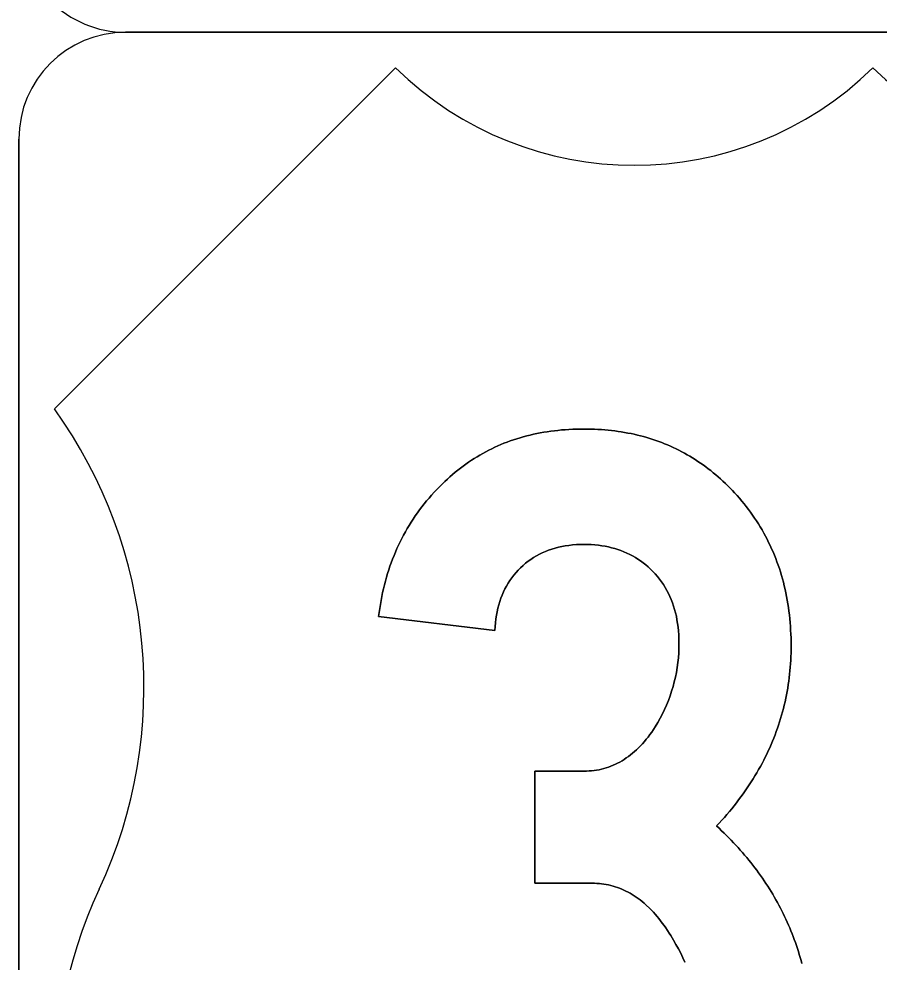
# Model space of a CAD drawing. Extents: x 10133 to 81668, y 5524 to 11018.
# Drawn here: x 24694 to 24744.3, y 9478 to 9533.2 of the extents above; entities that cross this region are included whole.
import ezdxf

# ---------------------------------------------------------------- set-up
doc = ezdxf.new("R2010")
doc.units = 0
doc.layers.add('DisAdjoinersText', color=7, linetype='Continuous')
doc.layers.add('DisPlatData', color=7, linetype='Continuous')

msp = doc.modelspace()

# ---------------------------------------------------------------- linework, layer by layer
at = {"layer": 'DisAdjoinersText'}
msp.add_line((24700.228, 9532.435), (24787.728, 9532.435), dxfattribs=at)
msp.add_arc((24700.228, 9538.685), 6.25, 179.9998, 270.0001, dxfattribs=at)
at = {"layer": 'DisPlatData'}
for p, q in [((24787.728, 9532.435), (24700.228, 9532.435)), ((24787.728, 9532.435), (24700.228, 9532.435)), ((24700.228, 9532.435), (24700.228, 9532.435)), ((24700.228, 9532.435), (24787.728, 9532.435)), ((24700.228, 9532.435), (24700.228, 9532.435)), ((24700.228, 9532.435), (24787.728, 9532.435)), ((24696.063, 9510.386), (24716.028, 9530.352)), ((24716.028, 9530.352), (24696.063, 9510.386)), ((24693.978, 9526.185), (24693.978, 9438.686)), ((24693.978, 9526.185), (24693.978, 9526.185)), ((24693.978, 9526.185), (24693.978, 9438.686)), ((24693.978, 9438.686), (24693.978, 9526.185)), ((24693.978, 9526.185), (24693.978, 9526.185)), ((24693.978, 9438.686), (24693.978, 9526.185)), ((24725.765, 9502.333), (24725.565, 9502.289)), ((24698.681, 9482.274), (24698.684, 9482.272)), ((24698.684, 9482.272), (24698.681, 9482.274))]:
    msp.add_line(p, q, dxfattribs=at)
for points in [[(24743.978, 9530.352), (24743.979, 9530.352)], [(24728.473, 9509.143), (24728.278, 9509.161), (24728.082, 9509.176), (24727.882, 9509.188), (24727.678, 9509.198), (24727.478, 9509.205), (24727.269, 9509.209), (24727.065, 9509.21), (24726.844, 9509.209), (24726.619, 9509.204), (24726.403, 9509.196), (24726.182, 9509.185), (24725.965, 9509.171), (24725.753, 9509.154), (24725.54, 9509.133), (24725.328, 9509.109), (24725.119, 9509.082), (24724.911, 9509.052), (24724.707, 9509.019), (24724.503, 9508.982), (24724.303, 9508.943), (24724.098, 9508.9), (24723.903, 9508.854), (24723.707, 9508.805), (24723.511, 9508.753), (24723.319, 9508.697), (24723.128, 9508.639), (24722.936, 9508.577), (24722.748, 9508.512), (24722.561, 9508.444), (24722.378, 9508.373), (24722.194, 9508.298), (24722.015, 9508.221), (24721.836, 9508.14), (24721.661, 9508.056), (24721.486, 9507.969), (24721.311, 9507.879), (24721.14, 9507.785), (24720.969, 9507.689), (24720.803, 9507.589), (24720.636, 9507.486), (24720.469, 9507.38), (24720.307, 9507.27), (24720.144, 9507.158), (24719.986, 9507.042), (24719.828, 9506.924), (24719.673, 9506.802), (24719.519, 9506.677), (24719.369, 9506.548), (24719.215, 9506.417), (24719.069, 9506.282), (24718.923, 9506.145), (24718.757, 9505.987), (24718.598, 9505.829), (24718.44, 9505.668), (24718.29, 9505.505), (24718.14, 9505.34), (24717.99, 9505.172), (24717.848, 9505.003), (24717.711, 9504.832), (24717.573, 9504.658), (24717.44, 9504.483), (24717.311, 9504.305), (24717.186, 9504.125), (24717.061, 9503.943), (24716.944, 9503.759), (24716.828, 9503.573), (24716.715, 9503.385), (24716.607, 9503.195), (24716.498, 9503.002), (24716.398, 9502.808), (24716.298, 9502.611), (24716.203, 9502.413), (24716.111, 9502.212), (24716.023, 9502.009), (24715.94, 9501.804), (24715.857, 9501.597), (24715.778, 9501.388), (24715.703, 9501.177), (24715.632, 9500.963), (24715.565, 9500.748), (24715.498, 9500.53), (24715.44, 9500.311), (24715.382, 9500.089), (24715.328, 9499.865), (24715.273, 9499.64), (24715.228, 9499.412), (24715.182, 9499.182), (24715.144, 9498.949), (24715.107, 9498.715), (24715.073, 9498.479), (24715.04, 9498.24), (24721.844, 9497.426), (24721.857, 9497.653), (24721.878, 9497.876), (24721.903, 9498.095), (24721.936, 9498.308), (24721.973, 9498.517), (24722.019, 9498.721), (24722.073, 9498.921), (24722.132, 9499.116)], [(24722.132, 9499.116), (24722.073, 9498.921), (24722.019, 9498.721), (24721.973, 9498.517), (24721.936, 9498.308), (24721.903, 9498.095), (24721.878, 9497.876), (24721.857, 9497.653), (24721.844, 9497.426), (24715.04, 9498.24), (24715.073, 9498.479), (24715.107, 9498.715), (24715.144, 9498.949), (24715.182, 9499.182), (24715.228, 9499.412), (24715.273, 9499.64), (24715.328, 9499.865), (24715.382, 9500.089), (24715.44, 9500.311), (24715.498, 9500.53), (24715.565, 9500.748), (24715.632, 9500.963), (24715.703, 9501.177), (24715.778, 9501.388), (24715.857, 9501.597), (24715.94, 9501.804), (24716.023, 9502.009), (24716.111, 9502.212), (24716.203, 9502.413), (24716.298, 9502.611), (24716.398, 9502.808), (24716.498, 9503.002), (24716.607, 9503.195), (24716.715, 9503.385), (24716.828, 9503.573), (24716.944, 9503.759), (24717.061, 9503.943), (24717.186, 9504.125), (24717.311, 9504.305), (24717.44, 9504.483), (24717.573, 9504.658), (24717.711, 9504.832), (24717.848, 9505.003), (24717.99, 9505.172), (24718.14, 9505.34), (24718.29, 9505.505), (24718.44, 9505.668), (24718.598, 9505.829), (24718.757, 9505.987), (24718.923, 9506.145), (24719.069, 9506.282), (24719.215, 9506.417), (24719.369, 9506.548), (24719.519, 9506.677), (24719.673, 9506.802), (24719.828, 9506.924), (24719.986, 9507.042), (24720.144, 9507.158), (24720.307, 9507.27), (24720.469, 9507.38), (24720.636, 9507.486), (24720.803, 9507.589), (24720.969, 9507.689), (24721.14, 9507.785), (24721.311, 9507.879), (24721.486, 9507.969), (24721.661, 9508.056), (24721.836, 9508.14), (24722.015, 9508.221), (24722.194, 9508.298), (24722.378, 9508.373), (24722.561, 9508.444), (24722.748, 9508.512), (24722.936, 9508.577), (24723.128, 9508.639), (24723.319, 9508.697), (24723.511, 9508.753), (24723.707, 9508.805), (24723.903, 9508.854), (24724.098, 9508.9), (24724.303, 9508.943), (24724.503, 9508.982), (24724.707, 9509.019), (24724.911, 9509.052), (24725.119, 9509.082), (24725.328, 9509.109), (24725.54, 9509.133), (24725.753, 9509.154), (24725.965, 9509.171), (24726.182, 9509.185), (24726.403, 9509.196), (24726.619, 9509.204), (24726.844, 9509.209), (24727.065, 9509.21), (24727.269, 9509.209), (24727.478, 9509.205), (24727.678, 9509.198), (24727.882, 9509.188), (24728.082, 9509.176), (24728.278, 9509.161), (24728.473, 9509.143)], [(24739.073, 9494.654), (24739.098, 9494.857), (24739.119, 9495.062), (24739.136, 9495.267), (24739.153, 9495.473), (24739.165, 9495.68), (24739.173, 9495.888), (24739.182, 9496.096), (24739.186, 9496.305), (24739.186, 9496.516), (24739.186, 9496.748), (24739.182, 9496.979), (24739.173, 9497.208), (24739.161, 9497.435), (24739.148, 9497.661), (24739.132, 9497.885), (24739.111, 9498.107), (24739.086, 9498.328), (24739.061, 9498.547), (24739.032, 9498.765), (24738.998, 9498.98), (24738.961, 9499.195), (24738.923, 9499.407), (24738.882, 9499.617), (24738.836, 9499.826), (24738.786, 9500.034), (24738.736, 9500.239), (24738.682, 9500.443), (24738.623, 9500.645), (24738.561, 9500.846), (24738.498, 9501.045), (24738.432, 9501.242), (24738.361, 9501.438), (24738.286, 9501.632), (24738.211, 9501.824), (24738.132, 9502.015), (24738.048, 9502.203), (24737.961, 9502.391), (24737.873, 9502.576), (24737.782, 9502.76), (24737.686, 9502.942), (24737.586, 9503.123), (24737.486, 9503.302), (24737.382, 9503.479), (24737.273, 9503.654), (24737.161, 9503.828), (24737.048, 9504), (24736.932, 9504.17), (24736.811, 9504.339), (24736.686, 9504.506), (24736.561, 9504.672), (24736.432, 9504.835), (24736.298, 9504.997), (24736.161, 9505.158), (24736.023, 9505.317), (24735.882, 9505.474), (24735.748, 9505.616), (24735.611, 9505.756), (24735.478, 9505.892), (24735.34, 9506.027), (24735.198, 9506.158), (24735.061, 9506.286), (24734.919, 9506.412), (24734.773, 9506.535), (24734.628, 9506.655), (24734.482, 9506.773), (24734.336, 9506.887), (24734.186, 9507), (24734.036, 9507.109), (24733.886, 9507.215), (24733.732, 9507.319), (24733.578, 9507.42), (24733.419, 9507.518), (24733.265, 9507.613), (24733.103, 9507.706), (24732.944, 9507.795), (24732.782, 9507.882), (24732.619, 9507.967), (24732.453, 9508.048), (24732.29, 9508.127), (24732.119, 9508.203), (24731.953, 9508.276), (24731.782, 9508.347), (24731.611, 9508.415), (24731.436, 9508.48), (24731.261, 9508.542), (24731.086, 9508.601), (24730.911, 9508.658), (24730.732, 9508.712), (24730.553, 9508.763), (24730.369, 9508.811), (24730.186, 9508.857), (24730.003, 9508.9), (24729.815, 9508.94), (24729.628, 9508.977), (24729.44, 9509.012), (24729.248, 9509.043), (24729.057, 9509.072), (24728.865, 9509.099), (24728.669, 9509.122), (24728.473, 9509.143)], [(24728.473, 9509.143), (24728.669, 9509.122), (24728.865, 9509.099), (24729.057, 9509.072), (24729.248, 9509.043), (24729.44, 9509.012), (24729.628, 9508.977), (24729.815, 9508.94), (24730.003, 9508.9), (24730.186, 9508.857), (24730.369, 9508.811), (24730.553, 9508.763), (24730.732, 9508.712), (24730.911, 9508.658), (24731.086, 9508.601), (24731.261, 9508.542), (24731.436, 9508.48), (24731.611, 9508.415), (24731.782, 9508.347), (24731.953, 9508.276), (24732.119, 9508.203), (24732.29, 9508.127), (24732.453, 9508.048), (24732.619, 9507.967), (24732.782, 9507.882), (24732.944, 9507.795), (24733.103, 9507.706), (24733.265, 9507.613), (24733.419, 9507.518), (24733.578, 9507.42), (24733.732, 9507.319), (24733.886, 9507.215), (24734.036, 9507.109), (24734.186, 9507), (24734.336, 9506.887), (24734.482, 9506.773), (24734.628, 9506.655), (24734.773, 9506.535), (24734.919, 9506.412), (24735.061, 9506.286), (24735.198, 9506.158), (24735.34, 9506.027), (24735.478, 9505.892), (24735.611, 9505.756), (24735.748, 9505.616), (24735.882, 9505.474), (24736.023, 9505.317), (24736.161, 9505.158), (24736.298, 9504.997), (24736.432, 9504.835), (24736.561, 9504.672), (24736.686, 9504.506), (24736.811, 9504.339), (24736.932, 9504.17), (24737.048, 9504), (24737.161, 9503.828), (24737.273, 9503.654), (24737.382, 9503.479), (24737.486, 9503.302), (24737.586, 9503.123), (24737.686, 9502.942), (24737.782, 9502.76), (24737.873, 9502.576), (24737.961, 9502.391), (24738.048, 9502.203), (24738.132, 9502.015), (24738.211, 9501.824), (24738.286, 9501.632), (24738.361, 9501.438), (24738.432, 9501.242), (24738.498, 9501.045), (24738.561, 9500.846), (24738.623, 9500.645), (24738.682, 9500.443), (24738.736, 9500.239), (24738.786, 9500.034), (24738.836, 9499.826), (24738.882, 9499.617), (24738.923, 9499.407), (24738.961, 9499.195), (24738.998, 9498.98), (24739.032, 9498.765), (24739.061, 9498.547), (24739.086, 9498.328), (24739.111, 9498.107), (24739.132, 9497.885), (24739.148, 9497.661), (24739.161, 9497.435), (24739.173, 9497.208), (24739.182, 9496.979), (24739.186, 9496.748), (24739.186, 9496.516), (24739.186, 9496.305), (24739.182, 9496.096), (24739.173, 9495.888), (24739.165, 9495.68), (24739.153, 9495.473), (24739.136, 9495.267), (24739.119, 9495.062), (24739.098, 9494.857), (24739.073, 9494.654)], [(24722.132, 9499.116), (24722.198, 9499.306), (24722.269, 9499.492), (24722.348, 9499.672), (24722.432, 9499.849), (24722.523, 9500.02), (24722.623, 9500.187), (24722.728, 9500.35), (24722.84, 9500.507), (24722.957, 9500.66), (24723.082, 9500.808), (24723.215, 9500.952), (24723.353, 9501.09), (24723.498, 9501.224), (24723.644, 9501.35), (24723.798, 9501.47), (24723.953, 9501.582), (24724.115, 9501.688), (24724.282, 9501.787), (24724.453, 9501.879), (24724.623, 9501.964), (24724.803, 9502.043), (24724.986, 9502.115), (24725.178, 9502.179), (24725.369, 9502.237), (24725.565, 9502.289), (24725.765, 9502.333)], [(24725.565, 9502.289), (24725.369, 9502.237), (24725.178, 9502.179), (24724.986, 9502.115), (24724.803, 9502.043), (24724.623, 9501.964), (24724.453, 9501.879), (24724.282, 9501.787), (24724.115, 9501.688), (24723.953, 9501.582), (24723.798, 9501.47), (24723.644, 9501.35), (24723.498, 9501.224), (24723.353, 9501.09), (24723.215, 9500.952), (24723.082, 9500.808), (24722.957, 9500.66), (24722.84, 9500.507), (24722.728, 9500.35), (24722.623, 9500.187), (24722.523, 9500.02), (24722.432, 9499.849), (24722.348, 9499.672), (24722.269, 9499.492), (24722.198, 9499.306), (24722.132, 9499.116)], [(24725.765, 9502.333), (24725.969, 9502.37), (24726.182, 9502.401), (24726.394, 9502.425), (24726.615, 9502.442), (24726.836, 9502.452), (24727.065, 9502.456), (24727.282, 9502.453), (24727.49, 9502.444), (24727.698, 9502.429), (24727.903, 9502.408), (24728.103, 9502.381), (24728.298, 9502.348), (24728.494, 9502.31), (24728.682, 9502.265), (24728.869, 9502.214), (24729.053, 9502.157), (24729.228, 9502.094), (24729.403, 9502.025), (24729.578, 9501.951), (24729.744, 9501.87), (24729.907, 9501.783), (24730.069, 9501.691), (24730.223, 9501.592), (24730.378, 9501.487), (24730.528, 9501.377), (24730.673, 9501.26), (24730.815, 9501.138), (24730.953, 9501.01), (24731.09, 9500.875), (24731.228, 9500.729), (24731.357, 9500.579), (24731.478, 9500.425), (24731.598, 9500.267), (24731.707, 9500.105), (24731.811, 9499.938), (24731.911, 9499.767), (24732.003, 9499.592), (24732.086, 9499.413), (24732.165, 9499.23), (24732.24, 9499.042), (24732.307, 9498.851), (24732.365, 9498.655), (24732.419, 9498.455), (24732.469, 9498.252), (24732.507, 9498.043), (24732.544, 9497.831), (24732.573, 9497.615), (24732.594, 9497.394), (24732.611, 9497.169), (24732.619, 9496.94), (24732.623, 9496.707), (24732.619, 9496.41), (24732.607, 9496.116), (24732.586, 9495.825), (24732.553, 9495.536), (24732.515, 9495.25), (24732.469, 9494.967), (24732.411, 9494.686), (24732.348, 9494.407), (24732.273, 9494.132), (24732.194, 9493.86), (24732.103, 9493.589), (24732.007, 9493.322), (24731.898, 9493.057), (24731.782, 9492.795), (24731.657, 9492.535), (24731.523, 9492.279), (24731.382, 9492.025), (24731.232, 9491.773), (24731.132, 9491.618), (24731.028, 9491.469), (24730.923, 9491.324), (24730.815, 9491.184), (24730.707, 9491.048)], [(24730.707, 9491.048), (24730.815, 9491.184), (24730.923, 9491.324), (24731.028, 9491.469), (24731.132, 9491.618), (24731.232, 9491.773), (24731.382, 9492.025), (24731.523, 9492.279), (24731.657, 9492.535), (24731.782, 9492.795), (24731.898, 9493.057), (24732.007, 9493.322), (24732.103, 9493.589), (24732.194, 9493.86), (24732.273, 9494.132), (24732.348, 9494.407), (24732.411, 9494.686), (24732.469, 9494.967), (24732.515, 9495.25), (24732.553, 9495.536), (24732.586, 9495.825), (24732.607, 9496.116), (24732.619, 9496.41), (24732.623, 9496.707), (24732.619, 9496.94), (24732.611, 9497.169), (24732.594, 9497.394), (24732.573, 9497.615), (24732.544, 9497.831), (24732.507, 9498.043), (24732.469, 9498.252), (24732.419, 9498.455), (24732.365, 9498.655), (24732.307, 9498.851), (24732.24, 9499.042), (24732.165, 9499.23), (24732.086, 9499.413), (24732.003, 9499.592), (24731.911, 9499.767), (24731.811, 9499.938), (24731.707, 9500.105), (24731.598, 9500.267), (24731.478, 9500.425), (24731.357, 9500.579), (24731.228, 9500.729), (24731.09, 9500.875), (24730.953, 9501.01), (24730.815, 9501.138), (24730.673, 9501.26), (24730.528, 9501.377), (24730.378, 9501.487), (24730.223, 9501.592), (24730.069, 9501.691), (24729.907, 9501.783), (24729.744, 9501.87), (24729.578, 9501.951), (24729.403, 9502.025), (24729.228, 9502.094), (24729.053, 9502.157), (24728.869, 9502.214), (24728.682, 9502.265), (24728.494, 9502.31), (24728.298, 9502.348), (24728.103, 9502.381), (24727.903, 9502.408), (24727.698, 9502.429), (24727.49, 9502.444), (24727.282, 9502.453), (24727.065, 9502.456), (24726.836, 9502.452), (24726.615, 9502.442), (24726.394, 9502.425), (24726.182, 9502.401), (24725.969, 9502.37), (24725.765, 9502.333)], [(24739.815, 9477.92), (24739.769, 9478.099), (24739.719, 9478.277), (24739.665, 9478.454), (24739.611, 9478.63), (24739.553, 9478.806), (24739.494, 9478.98), (24739.436, 9479.154), (24739.373, 9479.327), (24739.311, 9479.5), (24739.244, 9479.671), (24739.173, 9479.841), (24739.107, 9480.011), (24739.032, 9480.18), (24738.957, 9480.347), (24738.882, 9480.515), (24738.803, 9480.681), (24738.723, 9480.847), (24738.644, 9481.011), (24738.557, 9481.175), (24738.473, 9481.338), (24738.386, 9481.5), (24738.294, 9481.662), (24738.203, 9481.822), (24738.111, 9481.982), (24738.015, 9482.14), (24737.915, 9482.298), (24737.815, 9482.455), (24737.715, 9482.612), (24737.611, 9482.767), (24737.503, 9482.922), (24737.398, 9483.076), (24737.286, 9483.229), (24737.173, 9483.381), (24737.061, 9483.532), (24736.944, 9483.682), (24736.828, 9483.832), (24736.711, 9483.981), (24736.586, 9484.129), (24736.465, 9484.276), (24736.34, 9484.422), (24736.211, 9484.568), (24736.082, 9484.712), (24735.948, 9484.856), (24735.815, 9484.999), (24735.682, 9485.141), (24735.544, 9485.282), (24735.407, 9485.423), (24735.265, 9485.562), (24735.119, 9485.701), (24734.973, 9485.84), (24734.828, 9485.977), (24734.982, 9486.143), (24735.132, 9486.31), (24735.282, 9486.478), (24735.428, 9486.647), (24735.573, 9486.816), (24735.711, 9486.987), (24735.848, 9487.157), (24735.986, 9487.33), (24736.115, 9487.502), (24736.244, 9487.676), (24736.373, 9487.85), (24736.494, 9488.025), (24736.615, 9488.201), (24736.736, 9488.377), (24736.853, 9488.555), (24736.965, 9488.733), (24737.073, 9488.912), (24737.182, 9489.092), (24737.286, 9489.273), (24737.386, 9489.455), (24737.486, 9489.637), (24737.582, 9489.82), (24737.673, 9490.004), (24737.765, 9490.188), (24737.853, 9490.374), (24737.936, 9490.56), (24738.019, 9490.747), (24738.098, 9490.935), (24738.173, 9491.123), (24738.248, 9491.312), (24738.319, 9491.503), (24738.386, 9491.694), (24738.453, 9491.885), (24738.515, 9492.078), (24738.573, 9492.272), (24738.632, 9492.466), (24738.686, 9492.66), (24738.736, 9492.856), (24738.786, 9493.053), (24738.832, 9493.25), (24738.873, 9493.448), (24738.915, 9493.647), (24738.953, 9493.847), (24738.986, 9494.047), (24739.019, 9494.249), (24739.048, 9494.451), (24739.073, 9494.654)], [(24739.073, 9494.654), (24739.048, 9494.451), (24739.019, 9494.249), (24738.986, 9494.047), (24738.953, 9493.847), (24738.915, 9493.647), (24738.873, 9493.448), (24738.832, 9493.25), (24738.786, 9493.053), (24738.736, 9492.856), (24738.686, 9492.66), (24738.632, 9492.466), (24738.573, 9492.272), (24738.515, 9492.078), (24738.453, 9491.885), (24738.386, 9491.694), (24738.319, 9491.503), (24738.248, 9491.312), (24738.173, 9491.123), (24738.098, 9490.935), (24738.019, 9490.747), (24737.936, 9490.56), (24737.853, 9490.374), (24737.765, 9490.188), (24737.673, 9490.004), (24737.582, 9489.82), (24737.486, 9489.637), (24737.386, 9489.455), (24737.286, 9489.273), (24737.182, 9489.092), (24737.073, 9488.912), (24736.965, 9488.733), (24736.853, 9488.555), (24736.736, 9488.377), (24736.615, 9488.201), (24736.494, 9488.025), (24736.373, 9487.85), (24736.244, 9487.676), (24736.115, 9487.502), (24735.986, 9487.33), (24735.848, 9487.157), (24735.711, 9486.987), (24735.573, 9486.816), (24735.428, 9486.647), (24735.282, 9486.478), (24735.132, 9486.31), (24734.982, 9486.143), (24734.828, 9485.977), (24734.973, 9485.84), (24735.119, 9485.701), (24735.265, 9485.562), (24735.407, 9485.423), (24735.544, 9485.282), (24735.682, 9485.141), (24735.815, 9484.999), (24735.948, 9484.856), (24736.082, 9484.712), (24736.211, 9484.568), (24736.34, 9484.422), (24736.465, 9484.276), (24736.586, 9484.129), (24736.711, 9483.981), (24736.828, 9483.832), (24736.944, 9483.682), (24737.061, 9483.532), (24737.173, 9483.381), (24737.286, 9483.229), (24737.398, 9483.076), (24737.503, 9482.922), (24737.611, 9482.767), (24737.715, 9482.612), (24737.815, 9482.455), (24737.915, 9482.298), (24738.015, 9482.14), (24738.111, 9481.982), (24738.203, 9481.822), (24738.294, 9481.662), (24738.386, 9481.5), (24738.473, 9481.338), (24738.557, 9481.175), (24738.644, 9481.011), (24738.723, 9480.847), (24738.803, 9480.681), (24738.882, 9480.515), (24738.957, 9480.347), (24739.032, 9480.18), (24739.107, 9480.011), (24739.173, 9479.841), (24739.244, 9479.671), (24739.311, 9479.5), (24739.373, 9479.327), (24739.436, 9479.154), (24739.494, 9478.98), (24739.553, 9478.806), (24739.611, 9478.63), (24739.665, 9478.454), (24739.719, 9478.277), (24739.769, 9478.099), (24739.815, 9477.92)], [(24730.707, 9491.048), (24730.598, 9490.918), (24730.486, 9490.792), (24730.373, 9490.671), (24730.257, 9490.554), (24730.144, 9490.443), (24730.023, 9490.336), (24729.907, 9490.234), (24729.786, 9490.136), (24729.665, 9490.044), (24729.54, 9489.956), (24729.415, 9489.872), (24729.29, 9489.794), (24729.161, 9489.72), (24729.032, 9489.652), (24728.903, 9489.587), (24728.769, 9489.528), (24728.636, 9489.474), (24728.503, 9489.424), (24728.365, 9489.379), (24728.228, 9489.338), (24728.086, 9489.302), (24727.944, 9489.272), (24727.803, 9489.245), (24727.657, 9489.224), (24727.511, 9489.207), (24727.365, 9489.196), (24727.215, 9489.188), (24727.065, 9489.186), (24724.19, 9489.186), (24724.19, 9482.623), (24727.544, 9482.623), (24727.686, 9482.621), (24727.823, 9482.615), (24727.961, 9482.605), (24728.094, 9482.591), (24728.232, 9482.572), (24728.365, 9482.55), (24728.498, 9482.524), (24728.628, 9482.494), (24728.761, 9482.46), (24728.89, 9482.422), (24729.015, 9482.379), (24729.144, 9482.333), (24729.269, 9482.282), (24729.394, 9482.228), (24729.519, 9482.17), (24729.64, 9482.107), (24729.761, 9482.04), (24729.882, 9481.97), (24730.003, 9481.895), (24730.119, 9481.817), (24730.236, 9481.734), (24730.353, 9481.647), (24730.465, 9481.557), (24730.578, 9481.462), (24730.69, 9481.363), (24730.911, 9481.154), (24731.019, 9481.043), (24731.128, 9480.928), (24731.236, 9480.809), (24731.34, 9480.686), (24731.444, 9480.559), (24731.548, 9480.428), (24731.648, 9480.293), (24731.753, 9480.154), (24731.853, 9480.011), (24731.948, 9479.864), (24732.048, 9479.712), (24732.144, 9479.557), (24732.298, 9479.301), (24732.448, 9479.044), (24732.59, 9478.786), (24732.723, 9478.526), (24732.848, 9478.266), (24732.965, 9478.005)], [(24732.965, 9478.005), (24732.848, 9478.266), (24732.723, 9478.526), (24732.59, 9478.786), (24732.448, 9479.044), (24732.298, 9479.301), (24732.144, 9479.557), (24732.048, 9479.712), (24731.948, 9479.864), (24731.853, 9480.011), (24731.753, 9480.154), (24731.648, 9480.293), (24731.548, 9480.428), (24731.444, 9480.559), (24731.34, 9480.686), (24731.236, 9480.809), (24731.128, 9480.928), (24731.019, 9481.043), (24730.911, 9481.154), (24730.69, 9481.363), (24730.578, 9481.462), (24730.465, 9481.557), (24730.353, 9481.647), (24730.236, 9481.734), (24730.119, 9481.817), (24730.003, 9481.895), (24729.882, 9481.97), (24729.761, 9482.04), (24729.64, 9482.107), (24729.519, 9482.17), (24729.394, 9482.228), (24729.269, 9482.282), (24729.144, 9482.333), (24729.015, 9482.379), (24728.89, 9482.422), (24728.761, 9482.46), (24728.628, 9482.494), (24728.498, 9482.524), (24728.365, 9482.55), (24728.232, 9482.572), (24728.094, 9482.591), (24727.961, 9482.605), (24727.823, 9482.615), (24727.686, 9482.621), (24727.544, 9482.623), (24724.19, 9482.623), (24724.19, 9489.186), (24727.065, 9489.186), (24727.215, 9489.188), (24727.365, 9489.196), (24727.511, 9489.207), (24727.657, 9489.224), (24727.803, 9489.245), (24727.944, 9489.272), (24728.086, 9489.302), (24728.228, 9489.338), (24728.365, 9489.379), (24728.503, 9489.424), (24728.636, 9489.474), (24728.769, 9489.528), (24728.903, 9489.587), (24729.032, 9489.652), (24729.161, 9489.72), (24729.29, 9489.794), (24729.415, 9489.872), (24729.54, 9489.956), (24729.665, 9490.044), (24729.786, 9490.136), (24729.907, 9490.234), (24730.023, 9490.336), (24730.144, 9490.443), (24730.257, 9490.554), (24730.373, 9490.671), (24730.486, 9490.792), (24730.598, 9490.918), (24730.707, 9491.048)]]:
    msp.add_lwpolyline(points, dxfattribs=at)
for centre, radius, start, end in [((24700.228, 9526.185), 6.25, 90.0002, 179.9998), ((24700.228, 9526.185), 6.25, 90.0002, 179.9998), ((24700.228, 9526.185), 6.25, 90.0002, 179.9998), ((24700.228, 9526.185), 6.25, 90.0002, 179.9998), ((24730.003, 9544.61), 19.965, 225.5729, 314.4242), ((24730.003, 9544.61), 19.965, 225.5729, 314.4242), ((24757.953, 9544.61), 19.965, 225.5729, 225.5758), ((24730.003, 9544.61), 19.965, 314.4242, 314.4272), ((24757.953, 9544.61), 19.965, 225.5758, 314.4272), ((24757.953, 9544.61), 19.965, 225.5758, 314.4272), ((24673.353, 9494.09), 27.951, 334.9895, 35.6629), ((24673.353, 9494.09), 27.951, 334.9895, 35.6629), ((24724.012, 9470.456), 27.951, 154.9897, 270.0001), ((24724.012, 9470.456), 27.951, 154.9897, 270.0001)]:
    msp.add_arc(centre, radius, start, end, dxfattribs=at)

doc.saveas('drawing.dxf')
